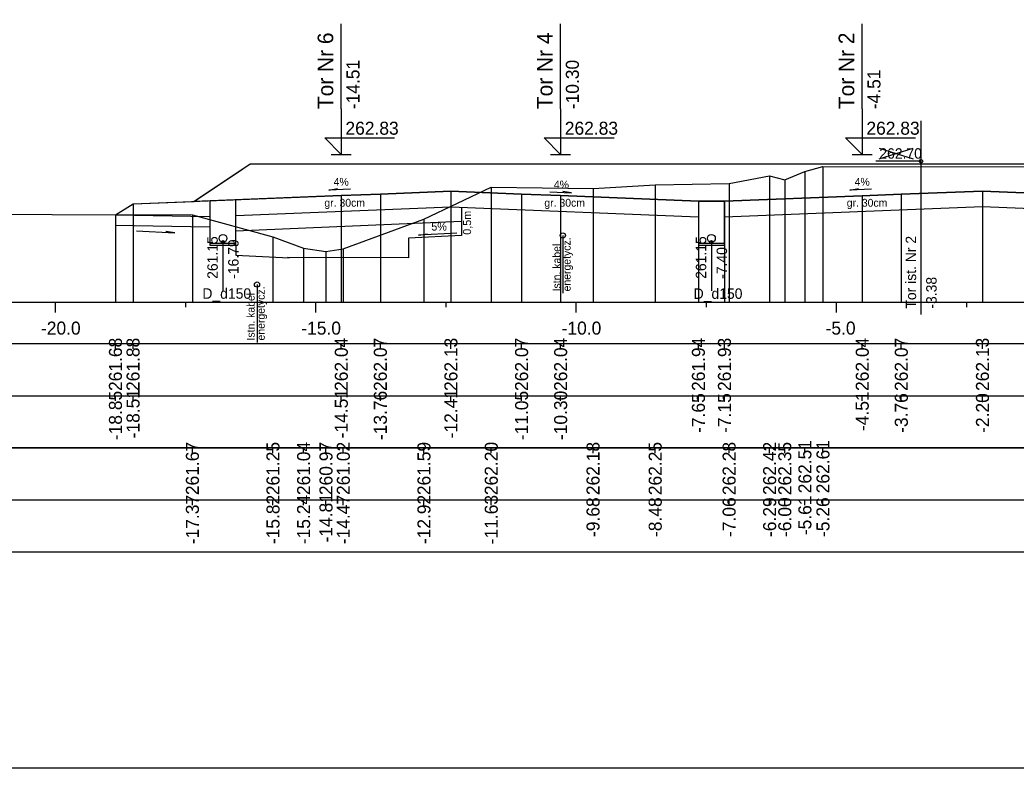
# Model space of a CAD drawing. Extents: x 6516023 to 6560129, y 5513077 to 5529206.
# Drawn here: x 6519199.78 to 6519218.91, y 5514518.16 to 5514532.52 of the extents above; entities that cross this region are included whole.
import ezdxf

# ---------------------------------------------------------------- set-up
doc = ezdxf.new("R2010")
doc.units = 0
for name, color, linetype in [('IR_default', 7, 'Continuous'), ('TOR_PRZEK_P-kable', 7, 'Continuous'), ('TOR_PRZEK_P-komponent', 7, 'Continuous'), ('TOR_PRZEK_P-odwodnienie', 7, 'Continuous'), ('TOR_PRZEK_P-opisy', 7, 'Continuous'), ('TOR_PRZEK_P-schodkowanie+wymiana', 7, 'Continuous'), ('TOR_PRZEK_P-tabelka istniejace', 7, 'Continuous'), ('TOR_PRZEK_P-tabelka projektowane', 7, 'Continuous'), ('TOR_PRZEK_P-teren istniejacy', 7, 'Continuous'), ('TOR_PRZEK_P-tory istniejace', 7, 'Continuous'), ('TOR_PRZEK_P-tory projektowane', 7, 'Continuous'), ('TOR_PRZEK_P-uklad odniesienia', 7, 'Continuous'), ('TOR_PRZEK_P-warstwa ochronna I', 7, 'Continuous'), ('TOR_PRZEK_P-warstwa ochronna II', 7, 'Continuous'), ('TOR_PS_T-skarpy projektowane', 7, 'Continuous'), ('TOR_RAMKI-ramka+tabelka 1', 7, 'Continuous')]:
    doc.layers.add(name, color=color, linetype=linetype)

msp = doc.modelspace()

# ---------------------------------------------------------------- linework, layer by layer
at = {"layer": 'IR_default'}
msp.add_lwpolyline([(6519201.612, 5514528.784), (6519201.95, 5514528.99), (6519202.953, 5514529.03), (6519203.115, 5514529.037), (6519203.936, 5514529.584), (6519204.2, 5514529.76), (6519206.847, 5514529.76), (6519207.7, 5514529.76), (6519208.344, 5514529.76), (6519208.413, 5514529.76), (6519209.266, 5514529.76), (6519211.913, 5514529.76), (6519213.646, 5514529.76), (6519214.206, 5514529.76), (6519216.852, 5514529.76), (6519217.706, 5514529.76), (6519218.468, 5514529.76), (6519218.713, 5514529.76), (6519219.567, 5514529.76)], dxfattribs=at)
at = {"layer": 'TOR_PRZEK_P-kable'}
for p, q in [((6519210.206, 5514528.385), (6519210.206, 5514527.275)), ((6519204.332, 5514527.442), (6519204.332, 5514526.332))]:
    msp.add_line(p, q, dxfattribs=at)
for centre in [(6519210.206, 5514528.385), (6519204.332, 5514527.442)]:
    msp.add_circle(centre, 0.05, dxfattribs=at)
at = {"layer": 'TOR_PRZEK_P-komponent'}
msp.add_lwpolyline([(6519219.713, 5514529.181), (6519218.265, 5514529.239), (6519216.706, 5514529.177), (6519215.956, 5514529.147), (6519213.309, 5514529.041), (6519212.809, 5514529.044), (6519210.163, 5514529.15), (6519209.413, 5514529.18), (6519208.055, 5514529.234), (6519206.7, 5514529.18), (6519205.95, 5514529.15), (6519203.115, 5514529.037), (6519204.2, 5514529.76), (6519207.7, 5514529.76), (6519208.413, 5514529.76), (6519211.913, 5514529.76), (6519214.206, 5514529.76), (6519217.706, 5514529.76), (6519218.713, 5514529.76), (6519222.213, 5514529.76)], dxfattribs=at)
at = {"layer": 'TOR_PRZEK_P-odwodnienie'}
for p, q in [((6519203.677, 5514528.256), (6519203.677, 5514527.321)), ((6519213.059, 5514528.256), (6519213.059, 5514527.321))]:
    msp.add_line(p, q, dxfattribs=at)
for points in [[(6519203.427, 5514529.049), (6519203.427, 5514528.196), (6519203.927, 5514528.196), (6519203.927, 5514529.069)], [(6519212.809, 5514529.044), (6519212.809, 5514528.196), (6519213.309, 5514528.196), (6519213.309, 5514529.041)], [(6519203.427, 5514528.236), (6519203.927, 5514528.236)], [(6519212.809, 5514528.236), (6519213.309, 5514528.236)]]:
    msp.add_lwpolyline(points, dxfattribs=at)
for centre, radius in [((6519203.677, 5514528.331), 0.075), ((6519213.059, 5514528.331), 0.075), ((6519203.677, 5514528.256), 0.03), ((6519213.059, 5514528.256), 0.03)]:
    msp.add_circle(centre, radius, dxfattribs=at)
at = {"layer": 'TOR_PRZEK_P-opisy'}
for points in [[(6519206.126, 5514529.276), (6519205.708, 5514529.257), (6519205.876, 5514529.285)], [(6519209.954, 5514529.223), (6519210.372, 5514529.204), (6519210.204, 5514529.232)], [(6519216.133, 5514529.276), (6519215.715, 5514529.257), (6519215.883, 5514529.285)]]:
    msp.add_lwpolyline(points, dxfattribs=at)
at = {"layer": 'TOR_PRZEK_P-schodkowanie+wymiana'}
for p, q in [((6519208.261, 5514528.926), (6519208.261, 5514528.383)), ((6519201.608, 5514528.584), (6519203.423, 5514528.549)), ((6519208.261, 5514528.654), (6519203.927, 5514528.465)), ((6519203.927, 5514528.196), (6519203.927, 5514528.009)), ((6519208.261, 5514528.383), (6519207.238, 5514528.332)), ((6519207.238, 5514528.332), (6519207.238, 5514527.957)), ((6519203.927, 5514528.009), (6519204.95, 5514527.957)), ((6519207.238, 5514527.957), (6519204.917, 5514527.959))]:
    msp.add_line(p, q, dxfattribs=at)
at = {"layer": 'TOR_PRZEK_P-tabelka istniejace'}
for p, q in [((6519203.09, 5514524.206), (6519203.09, 5514524.306)), ((6519204.638, 5514524.206), (6519204.638, 5514524.306)), ((6519205.226, 5514524.206), (6519205.226, 5514524.306)), ((6519205.656, 5514524.206), (6519205.656, 5514524.306)), ((6519205.989, 5514524.206), (6519205.989, 5514524.306)), ((6519207.538, 5514524.206), (6519207.538, 5514524.306)), ((6519208.83, 5514524.206), (6519208.83, 5514524.306)), ((6519210.785, 5514524.206), (6519210.785, 5514524.306)), ((6519211.979, 5514524.206), (6519211.979, 5514524.306)), ((6519213.399, 5514524.206), (6519213.399, 5514524.306)), ((6519214.177, 5514524.206), (6519214.177, 5514524.306)), ((6519214.468, 5514524.206), (6519214.468, 5514524.306)), ((6519214.854, 5514524.206), (6519214.854, 5514524.306)), ((6519215.201, 5514524.206), (6519215.201, 5514524.306)), ((6519176.663, 5514523.306), (6519260.463, 5514523.306)), ((6519203.09, 5514523.206), (6519203.09, 5514523.306)), ((6519204.638, 5514523.206), (6519204.638, 5514523.306)), ((6519205.226, 5514523.206), (6519205.226, 5514523.306)), ((6519205.656, 5514523.206), (6519205.656, 5514523.306)), ((6519205.989, 5514523.206), (6519205.989, 5514523.306)), ((6519207.538, 5514523.206), (6519207.538, 5514523.306)), ((6519208.83, 5514523.206), (6519208.83, 5514523.306)), ((6519210.785, 5514523.206), (6519210.785, 5514523.306)), ((6519211.979, 5514523.206), (6519211.979, 5514523.306)), ((6519213.399, 5514523.206), (6519213.399, 5514523.306)), ((6519214.177, 5514523.206), (6519214.177, 5514523.306)), ((6519214.468, 5514523.206), (6519214.468, 5514523.306)), ((6519214.854, 5514523.206), (6519214.854, 5514523.306)), ((6519215.201, 5514523.206), (6519215.201, 5514523.306))]:
    msp.add_line(p, q, dxfattribs=at)
for points in [[(6519214.854, 5514529.615), (6519214.854, 5514527.306), (6519214.854, 5514527.176), (6519214.854, 5514527.106)], [(6519215.201, 5514529.712), (6519215.201, 5514527.306), (6519215.201, 5514527.176), (6519215.201, 5514527.106)], [(6519211.979, 5514529.356), (6519211.979, 5514527.306), (6519211.979, 5514527.176), (6519211.979, 5514527.106)], [(6519213.399, 5514529.382), (6519213.399, 5514527.306), (6519213.399, 5514527.176), (6519213.399, 5514527.106)], [(6519214.177, 5514529.529), (6519214.177, 5514527.306), (6519214.177, 5514527.176), (6519214.177, 5514527.106)], [(6519214.468, 5514529.455), (6519214.468, 5514527.306), (6519214.468, 5514527.176), (6519214.468, 5514527.106)], [(6519208.83, 5514529.31), (6519208.83, 5514527.306), (6519208.83, 5514527.176), (6519208.83, 5514527.106)], [(6519210.785, 5514529.285), (6519210.785, 5514527.306), (6519210.785, 5514527.176), (6519210.785, 5514527.106)], [(6519203.09, 5514528.779), (6519203.09, 5514527.306), (6519203.09, 5514527.176), (6519203.09, 5514527.106)], [(6519207.538, 5514528.7), (6519207.538, 5514527.306), (6519207.538, 5514527.176), (6519207.538, 5514527.106)], [(6519204.638, 5514528.358), (6519204.638, 5514527.306), (6519204.638, 5514527.176), (6519204.638, 5514527.106)], [(6519205.226, 5514528.143), (6519205.226, 5514527.306), (6519205.226, 5514527.176), (6519205.226, 5514527.106)], [(6519205.656, 5514528.079), (6519205.656, 5514527.306), (6519205.656, 5514527.176), (6519205.656, 5514527.106)], [(6519205.989, 5514528.126), (6519205.989, 5514527.306), (6519205.989, 5514527.176), (6519205.989, 5514527.106)]]:
    msp.add_lwpolyline(points, dxfattribs=at)
msp.add_lwpolyline([(6519176.663, 5514524.306), (6519176.663, 5514522.306), (6519260.463, 5514522.306), (6519260.463, 5514524.306)], close=True, dxfattribs=at)
at = {"layer": 'TOR_PRZEK_P-tabelka projektowane'}
for p, q in [((6519201.612, 5514526.206), (6519201.612, 5514526.306)), ((6519201.95, 5514526.206), (6519201.95, 5514526.306)), ((6519205.95, 5514526.206), (6519205.95, 5514526.306)), ((6519206.7, 5514526.206), (6519206.7, 5514526.306)), ((6519208.055, 5514526.206), (6519208.055, 5514526.306)), ((6519209.413, 5514526.206), (6519209.413, 5514526.306)), ((6519210.163, 5514526.206), (6519210.163, 5514526.306)), ((6519212.809, 5514526.206), (6519212.809, 5514526.306)), ((6519213.309, 5514526.206), (6519213.309, 5514526.306)), ((6519215.956, 5514526.206), (6519215.956, 5514526.306)), ((6519216.706, 5514526.206), (6519216.706, 5514526.306)), ((6519218.265, 5514526.206), (6519218.265, 5514526.306)), ((6519176.663, 5514525.306), (6519260.463, 5514525.306)), ((6519201.612, 5514525.206), (6519201.612, 5514525.306)), ((6519201.95, 5514525.206), (6519201.95, 5514525.306)), ((6519205.95, 5514525.206), (6519205.95, 5514525.306)), ((6519206.7, 5514525.206), (6519206.7, 5514525.306)), ((6519208.055, 5514525.206), (6519208.055, 5514525.306)), ((6519209.413, 5514525.206), (6519209.413, 5514525.306)), ((6519210.163, 5514525.206), (6519210.163, 5514525.306)), ((6519212.809, 5514525.206), (6519212.809, 5514525.306)), ((6519213.309, 5514525.206), (6519213.309, 5514525.306)), ((6519215.956, 5514525.206), (6519215.956, 5514525.306)), ((6519216.706, 5514525.206), (6519216.706, 5514525.306)), ((6519218.265, 5514525.206), (6519218.265, 5514525.306))]:
    msp.add_line(p, q, dxfattribs=at)
for points in [[(6519205.95, 5514529.15), (6519205.95, 5514527.306), (6519205.95, 5514527.176), (6519205.95, 5514527.106)], [(6519206.7, 5514529.18), (6519206.7, 5514527.306), (6519206.7, 5514527.176), (6519206.7, 5514527.106)], [(6519208.055, 5514529.234), (6519208.055, 5514527.306), (6519208.055, 5514527.176), (6519208.055, 5514527.106)], [(6519209.413, 5514529.18), (6519209.413, 5514527.306), (6519209.413, 5514527.176), (6519209.413, 5514527.106)], [(6519210.163, 5514529.15), (6519210.163, 5514527.306), (6519210.163, 5514527.176), (6519210.163, 5514527.106)], [(6519216.706, 5514529.177), (6519216.706, 5514527.306), (6519216.706, 5514527.176), (6519216.706, 5514527.106)], [(6519218.265, 5514529.239), (6519218.265, 5514527.306), (6519218.265, 5514527.176), (6519218.265, 5514527.106)], [(6519201.95, 5514528.99), (6519201.95, 5514527.306), (6519201.95, 5514527.176), (6519201.95, 5514527.106)], [(6519212.809, 5514529.044), (6519212.809, 5514527.306), (6519212.809, 5514527.176), (6519212.809, 5514527.106)], [(6519213.309, 5514529.041), (6519213.309, 5514527.306), (6519213.309, 5514527.176), (6519213.309, 5514527.106)], [(6519215.956, 5514529.147), (6519215.956, 5514527.306), (6519215.956, 5514527.176), (6519215.956, 5514527.106)], [(6519201.612, 5514528.784), (6519201.612, 5514527.306), (6519201.612, 5514527.176), (6519201.612, 5514527.106)]]:
    msp.add_lwpolyline(points, dxfattribs=at)
msp.add_lwpolyline([(6519176.663, 5514526.306), (6519176.663, 5514524.306), (6519260.463, 5514524.306), (6519260.463, 5514526.306)], close=True, dxfattribs=at)
at = {"layer": 'TOR_PRZEK_P-teren istniejacy'}
msp.add_lwpolyline([(6519180.463, 5514528.829), (6519187.661, 5514528.785), (6519190.79, 5514528.775), (6519193.442, 5514528.808), (6519194.57, 5514528.734), (6519195.182, 5514528.715), (6519195.264, 5514528.784), (6519197.694, 5514528.797), (6519203.09, 5514528.779), (6519204.638, 5514528.358), (6519205.226, 5514528.143), (6519205.656, 5514528.079), (6519205.989, 5514528.126), (6519207.538, 5514528.7), (6519208.83, 5514529.31), (6519210.785, 5514529.285), (6519211.979, 5514529.356), (6519213.399, 5514529.382), (6519214.177, 5514529.529), (6519214.468, 5514529.455), (6519214.854, 5514529.615), (6519215.201, 5514529.712), (6519219.201, 5514529.705)], dxfattribs=at)
at = {"layer": 'TOR_PRZEK_P-tory istniejace'}
for p, q in [((6519217.084, 5514530.586), (6519217.084, 5514526.865)), ((6519216.284, 5514529.857), (6519216.936, 5514530.06)), ((6519216.284, 5514530.06), (6519216.936, 5514529.857)), ((6519217.084, 5514529.81), (6519216.219, 5514529.81))]:
    msp.add_line(p, q, dxfattribs=at)
msp.add_circle((6519217.084, 5514529.81), 0.035, dxfattribs=at)
at = {"layer": 'TOR_PRZEK_P-tory projektowane'}
for p, q in [((6519205.95, 5514530.818), (6519205.95, 5514532.45)), ((6519210.163, 5514530.818), (6519210.163, 5514532.45)), ((6519215.956, 5514530.817), (6519215.956, 5514532.45)), ((6519205.95, 5514530.818), (6519205.95, 5514529.94)), ((6519210.163, 5514530.818), (6519210.163, 5514529.94)), ((6519215.956, 5514530.817), (6519215.956, 5514529.94)), ((6519205.95, 5514529.94), (6519205.631, 5514530.259)), ((6519205.631, 5514530.259), (6519206.975, 5514530.259)), ((6519210.163, 5514529.94), (6519209.844, 5514530.259)), ((6519209.844, 5514530.259), (6519211.188, 5514530.259)), ((6519215.956, 5514529.94), (6519215.637, 5514530.259)), ((6519215.637, 5514530.259), (6519216.981, 5514530.259)), ((6519205.758, 5514529.94), (6519206.142, 5514529.94)), ((6519209.971, 5514529.94), (6519210.355, 5514529.94)), ((6519215.765, 5514529.94), (6519216.148, 5514529.94))]:
    msp.add_line(p, q, dxfattribs=at)
at = {"layer": 'TOR_PRZEK_P-uklad odniesienia'}
for p, q in [((6519180.463, 5514527.106), (6519260.463, 5514527.106)), ((6519200.463, 5514526.906), (6519200.463, 5514527.106)), ((6519202.963, 5514527.006), (6519202.963, 5514527.106)), ((6519205.463, 5514526.906), (6519205.463, 5514527.106)), ((6519207.963, 5514527.006), (6519207.963, 5514527.106)), ((6519210.463, 5514526.906), (6519210.463, 5514527.106)), ((6519212.963, 5514527.006), (6519212.963, 5514527.106)), ((6519215.463, 5514526.906), (6519215.463, 5514527.106)), ((6519217.963, 5514527.006), (6519217.963, 5514527.106))]:
    msp.add_line(p, q, dxfattribs=at)
at = {"layer": 'TOR_PRZEK_P-warstwa ochronna I'}
for points in [[(6519201.612, 5514528.784), (6519203.427, 5514528.749)], [(6519203.927, 5514528.769), (6519208.055, 5514528.934), (6519212.809, 5514528.744)], [(6519213.309, 5514528.741), (6519218.265, 5514528.939), (6519223.113, 5514528.745)]]:
    msp.add_lwpolyline(points, dxfattribs=at)
at = {"layer": 'TOR_PRZEK_P-warstwa ochronna II'}
msp.add_lwpolyline([(6519201.612, 5514528.784), (6519201.95, 5514528.99), (6519205.95, 5514529.15), (6519206.7, 5514529.18), (6519208.055, 5514529.234), (6519209.413, 5514529.18), (6519210.163, 5514529.15), (6519212.809, 5514529.044), (6519213.309, 5514529.041), (6519215.956, 5514529.147), (6519216.706, 5514529.177), (6519218.265, 5514529.239), (6519219.713, 5514529.181), (6519223.113, 5514529.045), (6519223.613, 5514528.854), (6519233.413, 5514529.246), (6519235.06, 5514529.18), (6519235.81, 5514529.15), (6519240.849, 5514528.948), (6519244.349, 5514528.808), (6519245.44, 5514529.536)], dxfattribs=at)
at = {"layer": 'TOR_PS_T-skarpy projektowane'}
for points in [[(6519202.014, 5514528.473), (6519202.75, 5514528.433), (6519202.577, 5514528.464)], [(6519208.168, 5514528.427), (6519207.433, 5514528.388), (6519207.605, 5514528.419)]]:
    msp.add_lwpolyline(points, dxfattribs=at)
at = {"layer": 'TOR_RAMKI-ramka+tabelka 1'}
msp.add_lwpolyline([(6519087.013, 5514546.656), (6519334.513, 5514546.656), (6519334.513, 5514518.156), (6519087.013, 5514518.156)], close=True, dxfattribs=at)

# ---------------------------------------------------------------- texts
at = {"layer": 'TOR_PRZEK_P-kable'}
for s, p in [('Istn. kabel', (6519210.161, 5514527.311)), ('energetycz.', (6519210.355, 5514527.311)), ('Istn. kabel', (6519204.286, 5514526.368)), ('energetycz.', (6519204.48, 5514526.368))]:
    msp.add_text(s, height=0.14999, rotation=90.0511, dxfattribs=at).set_placement(p)
at = {"layer": 'TOR_PRZEK_P-odwodnienie'}
for s, rotation, p in [('261.15', 90, (6519203.577, 5514527.552)), ('-16.79', 90, (6519203.977, 5514527.552)), ('261.15', 90, (6519212.959, 5514527.552)), ('-7.40', 90, (6519213.359, 5514527.552)), ('D_d150', 360, (6519203.282, 5514527.17)), ('D_d150', 360, (6519212.718, 5514527.168))]:
    msp.add_text(s, height=0.2, rotation=rotation, dxfattribs=at).set_placement(p)
at = {"layer": 'TOR_PRZEK_P-opisy'}
for rotation, p in [(0.1515, (6519205.803, 5514529.341)), (359.8485, (6519210.033, 5514529.289)), (0.1515, (6519215.81, 5514529.341))]:
    msp.add_text('4%', height=0.15, rotation=rotation, dxfattribs=at).set_placement(p)
at = {"layer": 'TOR_PRZEK_P-schodkowanie+wymiana'}
msp.add_text('0,5m', height=0.1545, rotation=90, dxfattribs=at).set_placement((6519208.443, 5514528.399))
at = {"layer": 'TOR_PRZEK_P-tabelka istniejace'}
for s, p in [('261.67', (6519203.215, 5514523.398)), ('261.25', (6519204.763, 5514523.397)), ('261.04', (6519205.351, 5514523.399)), ('260.97', (6519205.781, 5514523.398)), ('261.02', (6519206.114, 5514523.4)), ('261.59', (6519207.663, 5514523.398)), ('262.20', (6519208.955, 5514523.398)), ('262.18', (6519210.91, 5514523.398)), ('262.25', (6519212.104, 5514523.397)), ('262.28', (6519213.524, 5514523.398)), ('262.42', (6519214.302, 5514523.4)), ('262.35', (6519214.593, 5514523.397)), ('262.51', (6519214.979, 5514523.433)), ('262.61', (6519215.326, 5514523.433)), ('-14.81', (6519205.781, 5514522.489)), ('-17.37', (6519203.215, 5514522.455)), ('-15.82', (6519204.763, 5514522.456)), ('-15.24', (6519205.351, 5514522.455)), ('-14.47', (6519206.114, 5514522.455)), ('-12.92', (6519207.663, 5514522.456)), ('-11.63', (6519208.955, 5514522.454)), ('-9.68', (6519210.91, 5514522.594)), ('-8.48', (6519212.104, 5514522.594)), ('-7.06', (6519213.524, 5514522.594)), ('-6.29', (6519214.302, 5514522.594)), ('-6.00', (6519214.593, 5514522.594)), ('-5.61', (6519214.979, 5514522.629)), ('-5.26', (6519215.326, 5514522.594))]:
    msp.add_text(s, height=0.25, rotation=90, dxfattribs=at).set_placement(p)
at = {"layer": 'TOR_PRZEK_P-tabelka projektowane'}
for s, p in [('261.68', (6519201.737, 5514525.398)), ('261.88', (6519202.075, 5514525.398)), ('262.04', (6519206.075, 5514525.399)), ('262.07', (6519206.825, 5514525.398)), ('262.13', (6519208.18, 5514525.398)), ('262.07', (6519209.538, 5514525.398)), ('262.04', (6519210.288, 5514525.399)), ('261.94', (6519212.934, 5514525.399)), ('261.93', (6519213.434, 5514525.398)), ('262.04', (6519216.081, 5514525.399)), ('262.07', (6519216.831, 5514525.398)), ('262.13', (6519218.39, 5514525.398)), ('-18.85', (6519201.737, 5514524.453)), ('-18.51', (6519202.075, 5514524.489)), ('-14.51', (6519206.075, 5514524.489)), ('-13.76', (6519206.825, 5514524.454)), ('-12.41', (6519208.18, 5514524.489)), ('-11.05', (6519209.538, 5514524.453)), ('-10.30', (6519210.288, 5514524.455)), ('-7.65', (6519212.934, 5514524.593)), ('-7.15', (6519213.434, 5514524.593)), ('-4.51', (6519216.081, 5514524.629)), ('-3.76', (6519216.831, 5514524.594)), ('-2.20', (6519218.39, 5514524.594))]:
    msp.add_text(s, height=0.25, rotation=90, dxfattribs=at).set_placement(p)
at = {"layer": 'TOR_PRZEK_P-tory istniejace'}
msp.add_text('262.70', height=0.2, dxfattribs=at).set_placement((6519216.284, 5514529.86))
for s, rotation, p in [('Tor ist. Nr 2', 90.0511, (6519216.991, 5514526.98)), ('-3.38', 90, (6519217.384, 5514526.98))]:
    msp.add_text(s, height=0.2, rotation=rotation, dxfattribs=at).set_placement(p)
at = {"layer": 'TOR_PRZEK_P-tory projektowane'}
for s, height, p in [('Tor Nr 6', 0.3, (6519205.796, 5514530.812)), ('Tor Nr 4', 0.3, (6519210.008, 5514530.811)), ('Tor Nr 2', 0.3, (6519215.802, 5514530.811)), ('-14.51', 0.25, (6519206.3, 5514530.81)), ('-10.30', 0.25, (6519210.513, 5514530.81)), ('-4.51', 0.25, (6519216.306, 5514530.81))]:
    msp.add_text(s, height=height, rotation=90, dxfattribs=at).set_placement(p)
for p in [(6519206.03, 5514530.32), (6519210.243, 5514530.32), (6519216.036, 5514530.32)]:
    msp.add_text('262.83', height=0.25, dxfattribs=at).set_placement(p)
at = {"layer": 'TOR_PRZEK_P-uklad odniesienia'}
for s, p in [('-20.0', (6519200.182, 5514526.481)), ('-15.0', (6519205.182, 5514526.481)), ('-10.0', (6519210.182, 5514526.481)), ('-5.0', (6519215.252, 5514526.481))]:
    msp.add_text(s, height=0.25, dxfattribs=at).set_placement(p)
at = {"layer": 'TOR_PRZEK_P-warstwa ochronna I'}
for p in [(6519205.625, 5514528.938), (6519209.85, 5514528.938), (6519215.658, 5514528.938)]:
    msp.add_text('gr. 30cm', height=0.15, dxfattribs=at).set_placement(p)
at = {"layer": 'TOR_PS_T-skarpy projektowane'}
msp.add_text('5%', height=0.1545, dxfattribs=at).set_placement((6519207.679, 5514528.479))

doc.saveas('drawing.dxf')
